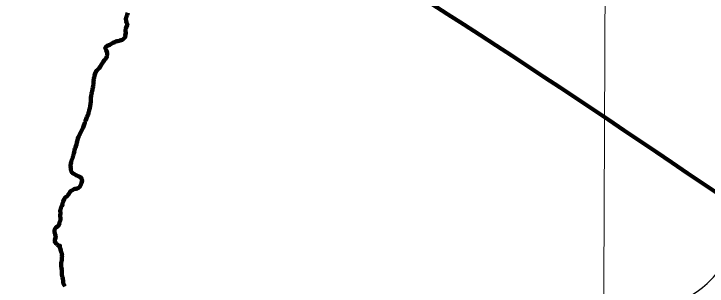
# Model space of a CAD drawing. Extents: x 553962 to 842807, y 8883888 to 9032388.
# Drawn here: x 644560 to 668185, y 8952120 to 8961392 of the extents above; entities that cross this region are included whole.
import ezdxf

# ---------------------------------------------------------------- set-up
doc = ezdxf.new("R2010")
doc.units = 0
doc.header["$LTSCALE"] = 200
for name, color, linetype, lineweight in [('1', 7, 'Continuous', 13), ('24', 7, 'Continuous', 25), ('9', 7, 'Continuous', 90)]:
    doc.layers.add(name, color=color, linetype=linetype, lineweight=lineweight)

msp = doc.modelspace()

# ---------------------------------------------------------------- linework, layer by layer
at = {"layer": '1'}
msp.add_lwpolyline([(664968.2, 9023436.8), (664657.1, 8949509), (664397.1, 8890880.2)], dxfattribs=at)
at = {"layer": '24', "lineweight": 53}
for points in [[(648449.2, 8961427.1), (648419.2, 8961360.9), (648410.6, 8961337.9), (648398, 8961290.7), (648391.5, 8961272.8), (648380.9, 8961222.2), (648380.9, 8961222.2), (648379.8, 8961206.8), (648384.7, 8961171.6), (648385.1, 8961152.9)], [(648385.1, 8961152.9), (648390, 8961133.3), (648400.4, 8961103), (648415.7, 8961067.9), (648425.4, 8961050), (648432.1, 8961011), (648401.9, 8960963.6), (648376.2, 8960898.2), (648370.1, 8960878.6), (648367.8, 8960859.9), (648367.9, 8960810.1), (648376.5, 8960734.5), (648357.4, 8960665.8), (648358.8, 8960619.8), (648351.9, 8960604.5), (648338.8, 8960585.2), (648311.2, 8960556.4), (648291.8, 8960541.2), (648269.8, 8960521), (648236.7, 8960501.1), (648220, 8960496.4), (648202.2, 8960494.8), (648170.1, 8960481.9), (648153, 8960477.4), (648100.1, 8960468.4), (648066.6, 8960460), (648032.2, 8960447.3), (648014.3, 8960438.5), (647997.2, 8960433), (647928.7, 8960400.9), (647863.5, 8960365.3), (647826.2, 8960342.8), (647793.8, 8960329), (647778, 8960318.3), (647744.3, 8960305.3), (647701.1, 8960277.2), (647689.4, 8960265.4), (647679.9, 8960250.9), (647675, 8960238.2), (647674.2, 8960228.6), (647680.1, 8960220.4), (647683.5, 8960203.8), (647689.9, 8960186.8), (647698.1, 8960170.3), (647708.3, 8960153.8), (647730.9, 8960100.4), (647739.1, 8960063.9), (647740.2, 8960032), (647736.1, 8959980.6), (647731.8, 8959962.6), (647725, 8959943.9), (647716.7, 8959911.2), (647708.7, 8959892.6), (647696.4, 8959871.2), (647672.6, 8959842), (647653.3, 8959825.7), (647636.4, 8959806.1), (647604.7, 8959757.9), (647594, 8959736.3), (647570, 8959703.3), (647547.8, 8959670.1), (647506.1, 8959591.7), (647464.3, 8959538.3), (647419.4, 8959492.2), (647388.5, 8959466.3), (647353, 8959421.6), (647336.2, 8959394.4), (647325.8, 8959358.5), (647311.8, 8959293.5), (647311.1, 8959273.8), (647298.8, 8959224.9), (647287.2, 8959190.6), (647279.5, 8959155.6), (647275.4, 8959122.1), (647277.5, 8959069.1), (647277.3, 8959036.4), (647271.1, 8959002.1), (647267.7, 8958967.1), (647258.4, 8958917.2), (647255, 8958883), (647222.6, 8958760.6), (647213.1, 8958710), (647209.8, 8958675.8), (647197.2, 8958591.6), (647186.1, 8958559), (647181, 8958538.7), (647179, 8958522.3), (647180.3, 8958485.5), (647185.2, 8958453), (647182.2, 8958403.1), (647164.1, 8958249.7), (647150.1, 8958180.3), (647142.6, 8958162.4), (647125.2, 8958100), (647110, 8958058), (647106, 8958041.7), (647101.7, 8958008.2), (647087.2, 8957958.4), (647087.2, 8957958.4), (647058.3, 8957911.3), (647050.3, 8957890.4)], [(647050.3, 8957890.4), (647042.3, 8957873.9), (647037.4, 8957839), (647027, 8957805.4), (647004.7, 8957754), (646983.9, 8957699.7), (646975.5, 8957682.5), (646947.2, 8957596.2), (646930.5, 8957560.2), (646917.2, 8957527.6), (646883.4, 8957459.8), (646834.7, 8957341.3), (646821.9, 8957322.3), (646811.7, 8957303.4), (646805, 8957286.3), (646794.6, 8957269.1), (646788.3, 8957250.5), (646761.3, 8957200.6), (646741.4, 8957150.7), (646718.5, 8957047.1), (646708.9, 8957012.8), (646694.7, 8956943.6), (646676.5, 8956892.1), (646668.9, 8956874.2), (646659.3, 8956840.7), (646652.1, 8956823.5), (646643.1, 8956791.8), (646631, 8956756.6), (646628.2, 8956737.9), (646621.6, 8956719.2), (646614.4, 8956686.5), (646604.2, 8956653.8), (646599, 8956628.9), (646591.2, 8956601.5), (646589.5, 8956582.9), (646570.9, 8956533), (646569.3, 8956515.1), (646564.1, 8956498), (646526.6, 8956395.2), (646519.6, 8956378.7), (646516.8, 8956360.9), (646510.7, 8956343.7), (646508.2, 8956325.8), (646499.8, 8956291.5), (646491.5, 8956224.6), (646492.3, 8956206.6), (646491.5, 8956189.5), (646496.4, 8956156.8), (646498.8, 8956121.7), (646501.9, 8956103.8), (646505.7, 8956067), (646508.5, 8956052.4), (646513.3, 8956036.8), (646521.8, 8956017.5), (646548.8, 8955980.1), (646568.7, 8955962.5), (646602, 8955939.3), (646683.3, 8955895.3), (646701.8, 8955882.5), (646774.8, 8955850.8), (646825.4, 8955832.7), (646845.1, 8955821.4), (646854, 8955806.5), (646869, 8955770.3), (646874.6, 8955752.5), (646877, 8955735.4), (646884.3, 8955700.5), (646884.3, 8955692.1), (646882.2, 8955683.1), (646880.9, 8955666.8), (646866.5, 8955633.3), (646856.7, 8955615.4), (646850.8, 8955597.5), (646827.8, 8955543.3), (646808.2, 8955512.9), (646795.4, 8955495.8), (646766.7, 8955465.7), (646744.7, 8955453.1), (646715.6, 8955442.4), (646679.8, 8955437.7), (646662.7, 8955437.5), (646639.6, 8955435.3), (646628.3, 8955430.2), (646611.3, 8955425.7), (646593.9, 8955416.4), (646557.7, 8955391.6), (646512.4, 8955367.2), (646503.3, 8955360.9), (646478.3, 8955335.1), (646454.6, 8955300.2), (646419.3, 8955239.2), (646409, 8955231.8), (646403, 8955219.6), (646385.1, 8955192.5), (646359.3, 8955170.4), (646322, 8955149.8), (646306.6, 8955137), (646292.4, 8955120.1), (646271, 8955076.2), (646271, 8955076.2), (646238.6, 8955000.6)], [(646238.6, 8955000.6), (646233.1, 8954981.3), (646225.8, 8954962), (646222.4, 8954942.8), (646212.7, 8954904.2), (646189.9, 8954845.6), (646180.6, 8954827.1), (646167.7, 8954807), (646161.9, 8954785.9), (646154.8, 8954750), (646147.2, 8954729), (646141.1, 8954689.5), (646141.2, 8954672.9), (646146.3, 8954632.2), (646145.4, 8954591), (646134.9, 8954533.1), (646133.7, 8954513.1), (646136.6, 8954503.6), (646142, 8954472.3), (646150.6, 8954449.2), (646150.8, 8954428.7), (646153.7, 8954407.2), (646151.7, 8954379.1), (646148.4, 8954373.7), (646146, 8954363.6), (646129.2, 8954324.2), (646120.5, 8954299.3), (646109.6, 8954260), (646105.6, 8954235.9), (646100, 8954213.7), (646092.8, 8954193.2), (646087.3, 8954183.5), (646061.6, 8954162.8), (646010.4, 8954126.6), (645986.9, 8954112.3), (645983.9, 8954107.2), (645982.8, 8954099.1), (645966.6, 8954082.6), (645954.5, 8954061.9), (645945.2, 8954043), (645940.9, 8954021.6), (645941.7, 8954000.2), (645939.8, 8953978.8), (645943.5, 8953954.8), (645951.6, 8953918.8), (645959, 8953899.6), (645969.1, 8953878.7), (645981.1, 8953842.5), (645984.5, 8953823.2), (645977.2, 8953761.1), (645967.9, 8953736.2), (645958.1, 8953696.8), (645954.8, 8953674.8), (645954.9, 8953665.3), (645961, 8953634.7), (645968.4, 8953609.8), (645970, 8953607.3), (645984.2, 8953596.8), (646022.1, 8953555.9), (646049.3, 8953529.6), (646088, 8953489.3), (646092.2, 8953489.6), (646126.7, 8953501.9), (646130, 8953501.7), (646130.4, 8953416.3), (646131.4, 8953414.8), (646137.1, 8953413.1), (646163.8, 8953336.6), (646173.3, 8953276.2), (646189.2, 8953237.6), (646194.5, 8953218.3), (646195.7, 8953199.1), (646201, 8953160.5), (646200.1, 8953124.6), (646189.3, 8953044.8), (646189.1, 8953005.5), (646173, 8952915), (646166.9, 8952872.1), (646167.8, 8952832.8), (646166.9, 8952813.5), (646183.8, 8952715.8), (646190.6, 8952691.8), (646197.6, 8952651.5), (646199.9, 8952587.2), (646199, 8952500.7), (646204.9, 8952458.4), (646221.6, 8952416.4), (646234, 8952374.3), (646233.3, 8952352.9), (646239.6, 8952309.2), (646240.8, 8952267.2), (646243.7, 8952245.8), (646242.9, 8952224.4), (646246, 8952203.9), (646250.1, 8952197.4), (646252.6, 8952188.8), (646256.5, 8952186.2), (646257.9, 8952182.2), (646261.2, 8952179.2), (646263.3, 8952172.7), (646263.3, 8952172.7)], [(646263.3, 8952172.7), (646267.7, 8952169.4), (646271.2, 8952159.2), (646283.8, 8952137.9), (646294.2, 8952117.2)]]:
    msp.add_lwpolyline(points, dxfattribs=at)
at = {"layer": '24'}
msp.add_spline([(665209.5, 8949437.1), (665261.8, 8949907.3), (665888.8, 8950560.5), (666750.9, 8951187.5), (667665.3, 8951814.5), (668344.5, 8952363.1), (668788.7, 8952911.7), (669180.6, 8953564.9), (669154.4, 8954270.2), (669755.3, 8954662.1), (670486.8, 8955027.9), (671218.3, 8955785.5), (671166.1, 8956360.3), (671531.8, 8956726), (671479.6, 8956987.3), (670957.1, 8957405.3), (670695.8, 8957849.4), (671139.9, 8958502.5), (671845.3, 8959207.9), (672394, 8958789.9), (673047.1, 8959234), (673465.1, 8959834.9), (673177.7, 8960461.9), (673987.6, 8960749.3), (675163.2, 8960879.9), (676103.7, 8960906.1), (677253.2, 8961428.6), (677697.4, 8961559.2), (678115.4, 8962133.9), (678611.8, 8962369.1), (678820.8, 8962919.9), (679291, 8963704.1), (679918, 8964226.8), (679944.1, 8964697.3), (679709, 8965272.3), (679291, 8966004.2), (678115.4, 8966945.2)], degree=3, dxfattribs=at)
at = {"layer": '9'}
for points in [[(648449.2, 8961427.1), (648419.2, 8961360.9), (648410.6, 8961337.9), (648398, 8961290.7), (648391.5, 8961272.8), (648380.9, 8961222.2), (648380.9, 8961222.2), (648379.8, 8961206.8), (648384.7, 8961171.6), (648385.1, 8961152.9)], [(648385.1, 8961152.9), (648390, 8961133.3), (648400.4, 8961103), (648415.7, 8961067.9), (648425.4, 8961050), (648432.1, 8961011), (648401.9, 8960963.6), (648376.2, 8960898.2), (648370.1, 8960878.6), (648367.8, 8960859.9), (648367.9, 8960810.1), (648376.5, 8960734.5), (648357.4, 8960665.8), (648358.8, 8960619.8), (648351.9, 8960604.5), (648338.8, 8960585.2), (648311.2, 8960556.4), (648291.8, 8960541.2), (648269.8, 8960521), (648236.7, 8960501.1), (648220, 8960496.4), (648202.2, 8960494.8), (648170.1, 8960481.9), (648153, 8960477.4), (648100.1, 8960468.4), (648066.6, 8960460), (648032.2, 8960447.3), (648014.3, 8960438.5), (647997.2, 8960433), (647928.7, 8960400.9), (647863.5, 8960365.3), (647826.2, 8960342.8), (647793.8, 8960329), (647778, 8960318.3), (647744.3, 8960305.3), (647701.1, 8960277.2), (647689.4, 8960265.4), (647679.9, 8960250.9), (647675, 8960238.2), (647674.2, 8960228.6), (647680.1, 8960220.4), (647683.5, 8960203.8), (647689.9, 8960186.8), (647698.1, 8960170.3), (647708.3, 8960153.8), (647730.9, 8960100.4), (647739.1, 8960063.9), (647740.2, 8960032), (647736.1, 8959980.6), (647731.8, 8959962.6), (647725, 8959943.9), (647716.7, 8959911.2), (647708.7, 8959892.6), (647696.4, 8959871.2), (647672.6, 8959842), (647653.3, 8959825.7), (647636.4, 8959806.1), (647604.7, 8959757.9), (647594, 8959736.3), (647570, 8959703.3), (647547.8, 8959670.1), (647506.1, 8959591.7), (647464.3, 8959538.3), (647419.4, 8959492.2), (647388.5, 8959466.3), (647353, 8959421.6), (647336.2, 8959394.4), (647325.8, 8959358.5), (647311.8, 8959293.5), (647311.1, 8959273.8), (647298.8, 8959224.9), (647287.2, 8959190.6), (647279.5, 8959155.6), (647275.4, 8959122.1), (647277.5, 8959069.1), (647277.3, 8959036.4), (647271.1, 8959002.1), (647267.7, 8958967.1), (647258.4, 8958917.2), (647255, 8958883), (647222.6, 8958760.6), (647213.1, 8958710), (647209.8, 8958675.8), (647197.2, 8958591.6), (647186.1, 8958559), (647181, 8958538.7), (647179, 8958522.3), (647180.3, 8958485.5), (647185.2, 8958453), (647182.2, 8958403.1), (647164.1, 8958249.7), (647150.1, 8958180.3), (647142.6, 8958162.4), (647125.2, 8958100), (647110, 8958058), (647106, 8958041.7), (647101.7, 8958008.2), (647087.2, 8957958.4), (647087.2, 8957958.4), (647058.3, 8957911.3), (647050.3, 8957890.4)], [(647050.3, 8957890.4), (647042.3, 8957873.9), (647037.4, 8957839), (647027, 8957805.4), (647004.7, 8957754), (646983.9, 8957699.7), (646975.5, 8957682.5), (646947.2, 8957596.2), (646930.5, 8957560.2), (646917.2, 8957527.6), (646883.4, 8957459.8), (646834.7, 8957341.3), (646821.9, 8957322.3), (646811.7, 8957303.4), (646805, 8957286.3), (646794.6, 8957269.1), (646788.3, 8957250.5), (646761.3, 8957200.6), (646741.4, 8957150.7), (646718.5, 8957047.1), (646708.9, 8957012.8), (646694.7, 8956943.6), (646676.5, 8956892.1), (646668.9, 8956874.2), (646659.3, 8956840.7), (646652.1, 8956823.5), (646643.1, 8956791.8), (646631, 8956756.6), (646628.2, 8956737.9), (646621.6, 8956719.2), (646614.4, 8956686.5), (646604.2, 8956653.8), (646599, 8956628.9), (646591.2, 8956601.5), (646589.5, 8956582.9), (646570.9, 8956533), (646569.3, 8956515.1), (646564.1, 8956498), (646526.6, 8956395.2), (646519.6, 8956378.7), (646516.8, 8956360.9), (646510.7, 8956343.7), (646508.2, 8956325.8), (646499.8, 8956291.5), (646491.5, 8956224.6), (646492.3, 8956206.6), (646491.5, 8956189.5), (646496.4, 8956156.8), (646498.8, 8956121.7), (646501.9, 8956103.8), (646505.7, 8956067), (646508.5, 8956052.4), (646513.3, 8956036.8), (646521.8, 8956017.5), (646548.8, 8955980.1), (646568.7, 8955962.5), (646602, 8955939.3), (646683.3, 8955895.3), (646701.8, 8955882.5), (646774.8, 8955850.8), (646825.4, 8955832.7), (646845.1, 8955821.4), (646854, 8955806.5), (646869, 8955770.3), (646874.6, 8955752.5), (646877, 8955735.4), (646884.3, 8955700.5), (646884.3, 8955692.1), (646882.2, 8955683.1), (646880.9, 8955666.8), (646866.5, 8955633.3), (646856.7, 8955615.4), (646850.8, 8955597.5), (646827.8, 8955543.3), (646808.2, 8955512.9), (646795.4, 8955495.8), (646766.7, 8955465.7), (646744.7, 8955453.1), (646715.6, 8955442.4), (646679.8, 8955437.7), (646662.7, 8955437.5), (646639.6, 8955435.3), (646628.3, 8955430.2), (646611.3, 8955425.7), (646593.9, 8955416.4), (646557.7, 8955391.6), (646512.4, 8955367.2), (646503.3, 8955360.9), (646478.3, 8955335.1), (646454.6, 8955300.2), (646419.3, 8955239.2), (646409, 8955231.8), (646403, 8955219.6), (646385.1, 8955192.5), (646359.3, 8955170.4), (646322, 8955149.8), (646306.6, 8955137), (646292.4, 8955120.1), (646271, 8955076.2), (646271, 8955076.2), (646238.6, 8955000.6)], [(646238.6, 8955000.6), (646233.1, 8954981.3), (646225.8, 8954962), (646222.4, 8954942.8), (646212.7, 8954904.2), (646189.9, 8954845.6), (646180.6, 8954827.1), (646167.7, 8954807), (646161.9, 8954785.9), (646154.8, 8954750), (646147.2, 8954729), (646141.1, 8954689.5), (646141.2, 8954672.9), (646146.3, 8954632.2), (646145.4, 8954591), (646134.9, 8954533.1), (646133.7, 8954513.1), (646136.6, 8954503.6), (646142, 8954472.3), (646150.6, 8954449.2), (646150.8, 8954428.7), (646153.7, 8954407.2), (646151.7, 8954379.1), (646148.4, 8954373.7), (646146, 8954363.6), (646129.2, 8954324.2), (646120.5, 8954299.3), (646109.6, 8954260), (646105.6, 8954235.9), (646100, 8954213.7), (646092.8, 8954193.2), (646087.3, 8954183.5), (646061.6, 8954162.8), (646010.4, 8954126.6), (645986.9, 8954112.3), (645983.9, 8954107.2), (645982.8, 8954099.1), (645966.6, 8954082.6), (645954.5, 8954061.9), (645945.2, 8954043), (645940.9, 8954021.6), (645941.7, 8954000.2), (645939.8, 8953978.8), (645943.5, 8953954.8), (645951.6, 8953918.8), (645959, 8953899.6), (645969.1, 8953878.7), (645981.1, 8953842.5), (645984.5, 8953823.2), (645977.2, 8953761.1), (645967.9, 8953736.2), (645958.1, 8953696.8), (645954.8, 8953674.8), (645954.9, 8953665.3), (645961, 8953634.7), (645968.4, 8953609.8), (645970, 8953607.3), (645984.2, 8953596.8), (646022.1, 8953555.9), (646049.3, 8953529.6), (646088, 8953489.3), (646092.2, 8953489.6), (646126.7, 8953501.9), (646130, 8953501.7), (646130.4, 8953416.3), (646131.4, 8953414.8), (646137.1, 8953413.1), (646163.8, 8953336.6), (646173.3, 8953276.2), (646189.2, 8953237.6), (646194.5, 8953218.3), (646195.7, 8953199.1), (646201, 8953160.5), (646200.1, 8953124.6), (646189.3, 8953044.8), (646189.1, 8953005.5), (646173, 8952915), (646166.9, 8952872.1), (646167.8, 8952832.8), (646166.9, 8952813.5), (646183.8, 8952715.8), (646190.6, 8952691.8), (646197.6, 8952651.5), (646199.9, 8952587.2), (646199, 8952500.7), (646204.9, 8952458.4), (646221.6, 8952416.4), (646234, 8952374.3), (646233.3, 8952352.9), (646239.6, 8952309.2), (646240.8, 8952267.2), (646243.7, 8952245.8), (646242.9, 8952224.4), (646246, 8952203.9), (646250.1, 8952197.4), (646252.6, 8952188.8), (646256.5, 8952186.2), (646257.9, 8952182.2), (646261.2, 8952179.2), (646263.3, 8952172.7), (646263.3, 8952172.7)], [(646263.3, 8952172.7), (646267.7, 8952169.4), (646271.2, 8952159.2), (646283.8, 8952137.9), (646294.2, 8952117.2)]]:
    msp.add_lwpolyline(points, dxfattribs=at)
msp.add_spline([(637260.6, 8972975.8), (641524.5, 8971056.2), (652526.1, 8965412.7), (653164.3, 8965062.8), (670790.5, 8953770.1), (686194, 8943929.9), (696283.3, 8937647.1)], degree=3, dxfattribs=at)

doc.saveas('drawing.dxf')
